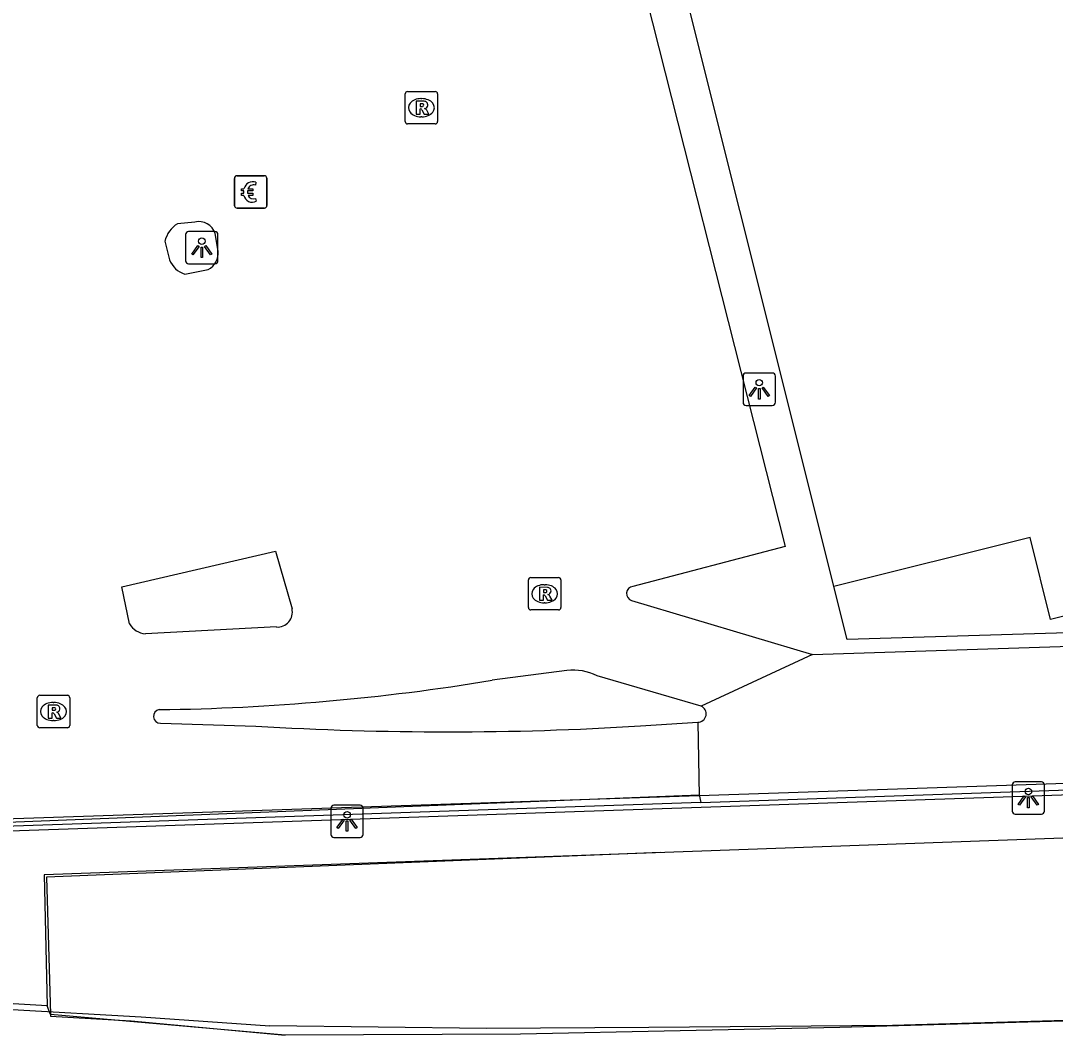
# Model space of a CAD drawing. Extents: x 160806 to 161707, y 383697 to 384148.
# Drawn here: x 160924.41 to 160956.33, y 383697.47 to 383728.77 of the extents above; entities that cross this region are included whole.
import ezdxf

# ---------------------------------------------------------------- set-up
doc = ezdxf.new("R2010")
doc.units = 0
for name, color, linetype in [('IMGEO_Betaalautomaat', 7, 'Continuous'), ('IMGEO_Dek', 7, 'Continuous'), ('IMGEO_Geluidsscherm', 7, 'Continuous'), ('IMGEO_Hek', 7, 'Continuous'), ('IMGEO_Lichtpunt', 7, 'Continuous'), ('IMGEO_Muur', 7, 'Continuous'), ('IMGEO_Pand', 7, 'Continuous'), ('IMGEO_Parkeervlak_gesloten', 7, 'Continuous'), ('IMGEO_Parkeervlak_open', 7, 'Continuous'), ('IMGEO_Rijbaan_lokaal_gesloten', 7, 'Continuous'), ('IMGEO_Rioolput', 7, 'Continuous'), ('IMGEO_Spoorbaan_halfverhard', 7, 'Continuous'), ('IMGEO_Struiken', 7, 'Continuous'), ('IMGEO_Voetpad_gesloten', 7, 'Continuous')]:
    doc.layers.add(name, color=color, linetype=linetype)

msp = doc.modelspace()

# ---------------------------------------------------------------- linework, layer by layer
at = {"layer": 'IMGEO_Betaalautomaat'}
for p, q in [((160931.084, 383723.984), (160931.925, 383723.984)), ((160931.925, 383723.984), (160931.084, 383723.984)), ((160931.009, 383723.06), (160931.009, 383723.901)), ((160931.009, 383723.901), (160931.009, 383723.06)), ((160931.671, 383723.789), (160931.654, 383723.689)), ((160932.008, 383723.91), (160932.008, 383723.069)), ((160932.008, 383723.069), (160932.008, 383723.91)), ((160931.292, 383723.448), (160931.292, 383723.516)), ((160931.413, 383723.516), (160931.413, 383723.448)), ((160931.934, 383722.985), (160931.093, 383722.985)), ((160931.093, 383722.985), (160931.934, 383722.985)), ((160931.658, 383723.283), (160931.68, 383723.196))]:
    msp.add_line(p, q, dxfattribs=at)
for points in [[(160931.292, 383723.516), (160931.223, 383723.516), (160931.223, 383723.585), (160931.302, 383723.585)], [(160931.297, 383723.379), (160931.223, 383723.379), (160931.223, 383723.448), (160931.292, 383723.448)], [(160931.424, 383723.585), (160931.571, 383723.585), (160931.571, 383723.516), (160931.413, 383723.516)], [(160931.413, 383723.448), (160931.571, 383723.448), (160931.571, 383723.379), (160931.427, 383723.379)]]:
    msp.add_lwpolyline(points, dxfattribs=at)
for centre, radius, start, end in [((160931.087, 383723.907), 0.0779, 92.4484, 184.2845), ((160931.087, 383723.907), 0.0779, 92.4484, 184.2845), ((160931.931, 383723.907), 0.0779, 2.4484, 94.2845), ((160931.931, 383723.907), 0.0779, 2.4484, 94.2845), ((160931.585, 383723.509), 0.293, 73.014, 165.0139), ((160931.591, 383723.522), 0.179, 69.3236, 159.5683), ((160931.558, 383723.434), 0.267, 191.8096, 297.0389), ((160931.591, 383723.449), 0.179, 202.7625, 291.8693), ((160931.087, 383723.063), 0.0779, 182.4484, 274.2845), ((160931.087, 383723.063), 0.0779, 182.4484, 274.2845), ((160931.931, 383723.063), 0.0779, 272.4484, 4.2845), ((160931.931, 383723.063), 0.0779, 272.4484, 4.2845)]:
    msp.add_arc(centre, radius, start, end, dxfattribs=at)
at = {"layer": 'IMGEO_Dek'}
msp.add_lwpolyline([(160965.894, 383710.159), (160949.913, 383709.678), (160949.497, 383711.315), (160949.382, 383711.774), (160941.019, 383745.231), (160939.898, 383750), (160939.772, 383750.534), (160939.177, 383753.065), (160907.479, 383745.104), (160918.048, 383703.574), (160983.268, 383705.804)], dxfattribs=at)
at = {"layer": 'IMGEO_Geluidsscherm'}
msp.add_lwpolyline([(160834.211, 383710.362), (160836.985, 383709.874), (160848.234, 383707.834), (160860.524, 383705.775), (160868.443, 383704.346), (160884.251, 383701.671), (160891.851, 383700.591), (160896.138, 383700.092), (160900.372, 383699.702), (160916.184, 383698.714), (160928.13, 383698.037), (160932.094, 383697.764)], dxfattribs=at)
at = {"layer": 'IMGEO_Hek'}
msp.add_lwpolyline([(161084.555, 383704.866), (161082.059, 383704.545), (161077.717, 383703.87), (161074.945, 383703.576), (161073.852, 383703.453), (161066.359, 383702.75), (161053.876, 383701.607), (161046.412, 383701.035), (161041.411, 383700.754), (161031.392, 383700.349), (161013.875, 383699.768), (161008.19, 383699.597), (160996.33, 383699.168), (160983.78, 383698.726), (160976.256, 383698.527), (160958.785, 383697.993), (160951.307, 383697.771), (160943.792, 383697.709), (160938.784, 383697.68), (160932.094, 383697.764)], dxfattribs=at)
at = {"layer": 'IMGEO_Lichtpunt'}
for p, q in [((160929.501, 383722.168), (160929.501, 383721.361)), ((160929.501, 383722.168), (160929.501, 383721.361)), ((160930.403, 383722.263), (160929.595, 383722.263)), ((160930.403, 383722.263), (160929.595, 383722.263)), ((160930.497, 383721.361), (160930.497, 383722.168)), ((160930.497, 383721.361), (160930.497, 383722.168)), ((160929.595, 383721.267), (160930.403, 383721.267)), ((160929.595, 383721.267), (160930.403, 383721.267)), ((160947.601, 383717.898), (160946.793, 383717.898)), ((160947.601, 383717.898), (160946.793, 383717.898)), ((160946.699, 383717.803), (160946.699, 383716.996)), ((160946.699, 383717.803), (160946.699, 383716.996)), ((160947.695, 383716.996), (160947.695, 383717.803)), ((160947.695, 383716.996), (160947.695, 383717.803)), ((160946.793, 383716.902), (160947.601, 383716.902)), ((160946.793, 383716.902), (160947.601, 383716.902)), ((160955.002, 383705.193), (160955.002, 383704.386)), ((160955.002, 383705.193), (160955.002, 383704.386)), ((160955.904, 383705.288), (160955.096, 383705.288)), ((160955.904, 383705.288), (160955.096, 383705.288)), ((160955.998, 383704.386), (160955.998, 383705.193)), ((160955.998, 383704.386), (160955.998, 383705.193)), ((160933.983, 383704.474), (160933.983, 383703.667)), ((160933.983, 383704.474), (160933.983, 383703.667)), ((160934.885, 383704.569), (160934.077, 383704.569)), ((160934.885, 383704.569), (160934.077, 383704.569)), ((160934.979, 383703.667), (160934.979, 383704.474)), ((160934.979, 383703.667), (160934.979, 383704.474)), ((160955.096, 383704.292), (160955.904, 383704.292)), ((160955.096, 383704.292), (160955.904, 383704.292)), ((160934.077, 383703.573), (160934.885, 383703.573)), ((160934.077, 383703.573), (160934.885, 383703.573))]:
    msp.add_line(p, q, dxfattribs=at)
for points in [[(160929.875, 383721.832), (160929.914, 383721.804), (160929.726, 383721.542), (160929.688, 383721.569), (160929.875, 383721.832)], [(160929.977, 383721.784), (160930.024, 383721.784), (160930.024, 383721.462), (160929.977, 383721.462), (160929.977, 383721.784)], [(160930.087, 383721.804), (160930.125, 383721.831), (160930.312, 383721.569), (160930.273, 383721.541), (160930.087, 383721.804)], [(160947.073, 383717.467), (160947.112, 383717.439), (160946.924, 383717.177), (160946.886, 383717.204), (160947.073, 383717.467)], [(160947.175, 383717.419), (160947.222, 383717.419), (160947.222, 383717.097), (160947.175, 383717.097), (160947.175, 383717.419)], [(160947.285, 383717.439), (160947.323, 383717.466), (160947.51, 383717.204), (160947.471, 383717.176), (160947.285, 383717.439)], [(160955.376, 383704.857), (160955.415, 383704.829), (160955.227, 383704.567), (160955.189, 383704.594), (160955.376, 383704.857)], [(160955.478, 383704.809), (160955.525, 383704.809), (160955.525, 383704.487), (160955.478, 383704.487), (160955.478, 383704.809)], [(160955.588, 383704.829), (160955.626, 383704.856), (160955.813, 383704.594), (160955.774, 383704.566), (160955.588, 383704.829)], [(160934.357, 383704.138), (160934.396, 383704.11), (160934.208, 383703.848), (160934.17, 383703.875), (160934.357, 383704.138)], [(160934.459, 383704.09), (160934.506, 383704.09), (160934.506, 383703.768), (160934.459, 383703.768), (160934.459, 383704.09)], [(160934.569, 383704.11), (160934.607, 383704.137), (160934.794, 383703.875), (160934.755, 383703.847), (160934.569, 383704.11)]]:
    msp.add_lwpolyline(points, dxfattribs=at)
for centre in [(160930, 383721.966), (160947.198, 383717.601), (160955.501, 383704.991), (160934.482, 383704.272)]:
    msp.add_circle(centre, 0.0994, dxfattribs=at)
for centre, start, end in [((160929.595, 383722.168), 90, 180), ((160929.595, 383722.168), 90, 180), ((160930.403, 383722.168), 0, 90), ((160930.403, 383722.168), 0, 90), ((160929.595, 383721.361), 180, 270), ((160929.595, 383721.361), 180, 270), ((160930.403, 383721.361), 270, 0), ((160930.403, 383721.361), 270, 360), ((160946.793, 383717.803), 90, 180), ((160946.793, 383717.803), 90, 180), ((160947.601, 383717.803), 0, 90), ((160947.601, 383717.803), 0, 90), ((160946.793, 383716.996), 180, 270), ((160946.793, 383716.996), 180, 270), ((160947.601, 383716.996), 270, 0), ((160947.601, 383716.996), 270, 360), ((160955.096, 383705.193), 90, 180), ((160955.096, 383705.193), 90, 180), ((160955.904, 383705.193), 0, 90), ((160955.904, 383705.193), 0, 90), ((160934.077, 383704.474), 90, 180), ((160934.077, 383704.474), 90, 180), ((160934.885, 383704.474), 0, 90), ((160934.885, 383704.474), 0, 90), ((160955.096, 383704.386), 180, 270), ((160955.096, 383704.386), 180, 270), ((160955.904, 383704.386), 270, 0), ((160955.904, 383704.386), 270, 360), ((160934.077, 383703.667), 180, 270), ((160934.077, 383703.667), 180, 270), ((160934.885, 383703.667), 270, 0), ((160934.885, 383703.667), 270, 360)]:
    msp.add_arc(centre, 0.0946, start, end, dxfattribs=at)
at = {"layer": 'IMGEO_Muur'}
for points in [[(161017.812, 383705.748), (161000, 383705.11), (160925.136, 383702.425), (160925.233, 383698.384), (160918.04, 383698.804)], [(160918.795, 383703.836), (160945.341, 383704.883), (160945.396, 383704.652)], [(160945.396, 383704.652), (160918.821, 383703.733), (160918.795, 383703.836)], [(160944.154, 383703.107), (160925.209, 383702.348), (160925.335, 383698.113), (160925.336, 383698.064), (160927.818, 383697.919), (160932.571, 383697.47)]]:
    msp.add_lwpolyline(points, dxfattribs=at)
at = {"layer": 'IMGEO_Pand'}
msp.add_lwpolyline([(160955.357, 383743.043), (160956.607, 383738.039), (160961.709, 383739.314), (160961.795, 383738.969), (160962.631, 383735.625), (160963.657, 383731.523), (160958.607, 383730.26), (160962.541, 383714.522), (160959.898, 383713.862), (160960.518, 383711.382), (160956.184, 383710.298), (160955.552, 383712.828), (160949.497, 383711.315), (160949.382, 383711.774), (160941.019, 383745.231), (160944.207, 383746.028), (160948.634, 383747.134), (160953.999, 383748.475), (160955.308, 383743.237), (160955.357, 383743.043)], dxfattribs=at)
at = {"layer": 'IMGEO_Parkeervlak_gesloten'}
for points in [[(160929.784, 383722.555), (160929.254, 383722.504)], [(160930.504, 383721.658), (160930.416, 383722.201)], [(160928.862, 383721.961), (160929.001, 383721.392)], [(160929.481, 383720.95), (160930.201, 383721.089)], [(160927.538, 383711.305), (160932.277, 383712.401), (160932.784, 383710.624)], [(160927.769, 383710.162), (160927.538, 383711.305)], [(160932.3, 383710.065), (160928.259, 383709.854)], [(160941.265, 383708.723), (160938.955, 383708.422)], [(160945.409, 383707.626), (160942.196, 383708.563)], [(160928.727, 383707.101), (160931.669, 383707.009)], [(160943.536, 383707.013), (160945.3, 383707.13)]]:
    msp.add_lwpolyline(points, dxfattribs=at)
for centre, radius, start, end in [((160929.687, 383721.778), 0.845, 120.8376, 167.5102), ((160929.907, 383722.033), 0.536, 18.2379, 103.2534), ((160929.696, 383721.665), 0.746, 201.433, 253.2872), ((160929.903, 383721.613), 0.603, 299.6544, 4.2738), ((160932.336, 383710.523), 0.459, 265.4543, 12.7716), ((160928.321, 383710.496), 0.645, 211.2119, 264.4835), ((160941.453, 383707.028), 1.705, 64.17, 96.327), ((160927.852, 383775.697), 68.186, 270.70109, 279.37177), ((160928.717, 383707.31), 0.209, 98.5872, 272.6703), ((160937.57, 383803.803), 96.973, 266.51137, 273.52725)]:
    msp.add_arc(centre, radius, start, end, dxfattribs=at)
at = {"layer": 'IMGEO_Parkeervlak_open'}
msp.add_lwpolyline([(160945.396, 383704.652), (160983.265, 383705.961), (160983.268, 383705.804), (161017.796, 383706.954)], dxfattribs=at)
at = {"layer": 'IMGEO_Rijbaan_lokaal_gesloten'}
for points in [[(160948.844, 383709.215), (160966.347, 383709.785), (160970.734, 383711.048)], [(160948.844, 383709.215), (160945.409, 383707.626)], [(160945.3, 383707.13), (160945.346, 383704.857)], [(160983.262, 383706.136), (160945.346, 383704.857)]]:
    msp.add_lwpolyline(points, dxfattribs=at)
msp.add_arc((160945.303, 383707.389), 0.259, 269.2606, 65.951, dxfattribs=at)
at = {"layer": 'IMGEO_Rioolput'}
for p, q in [((160936.274, 383725.657), (160936.274, 383726.509)), ((160936.349, 383726.583), (160937.201, 383726.583)), ((160937.275, 383726.509), (160937.275, 383725.657)), ((160936.762, 383726.363), (160936.787, 383726.363)), ((160937.201, 383725.583), (160936.349, 383725.583)), ((160936.785, 383725.803), (160936.76, 383725.803)), ((160940.077, 383710.664), (160940.077, 383711.516)), ((160940.152, 383711.59), (160941.004, 383711.59)), ((160941.078, 383711.516), (160941.078, 383710.664)), ((160940.565, 383711.37), (160940.59, 383711.37)), ((160941.004, 383710.59), (160940.152, 383710.59)), ((160940.588, 383710.81), (160940.563, 383710.81)), ((160924.925, 383707.031), (160924.925, 383707.883)), ((160925, 383707.957), (160925.852, 383707.957)), ((160925.413, 383707.737), (160925.438, 383707.737)), ((160925.926, 383707.883), (160925.926, 383707.031)), ((160925.436, 383707.177), (160925.411, 383707.177)), ((160925.852, 383706.957), (160925, 383706.957))]:
    msp.add_line(p, q, dxfattribs=at)
for points in [[(160936.274, 383725.657), (160936.274, 383726.509)], [(160936.349, 383726.583), (160937.201, 383726.583)], [(160937.275, 383726.509), (160937.275, 383725.657)], [(160936.863, 383726.281), (160936.611, 383726.283), (160936.611, 383725.883)], [(160936.789, 383726.202), (160936.735, 383726.202), (160936.735, 383726.121)], [(160936.611, 383725.883), (160936.735, 383725.883), (160936.735, 383726.045), (160936.746, 383726.045)], [(160936.735, 383726.121), (160936.787, 383726.121)], [(160936.793, 383726.016), (160936.864, 383725.883), (160937.004, 383725.883), (160936.939, 383726.009)], [(160937.201, 383725.583), (160936.349, 383725.583)], [(160940.077, 383710.664), (160940.077, 383711.516)], [(160940.152, 383711.59), (160941.004, 383711.59)], [(160941.078, 383711.516), (160941.078, 383710.664)], [(160940.666, 383711.288), (160940.414, 383711.29), (160940.414, 383710.89)], [(160940.592, 383711.209), (160940.538, 383711.209), (160940.538, 383711.128)], [(160940.414, 383710.89), (160940.538, 383710.89), (160940.538, 383711.052), (160940.549, 383711.052)], [(160940.538, 383711.128), (160940.59, 383711.128)], [(160940.596, 383711.023), (160940.667, 383710.89), (160940.807, 383710.89), (160940.742, 383711.016)], [(160941.004, 383710.59), (160940.152, 383710.59)], [(160924.925, 383707.031), (160924.925, 383707.883)], [(160925, 383707.957), (160925.852, 383707.957)], [(160925.926, 383707.883), (160925.926, 383707.031)], [(160925.514, 383707.655), (160925.262, 383707.657), (160925.262, 383707.257)], [(160925.262, 383707.257), (160925.386, 383707.257), (160925.386, 383707.419), (160925.397, 383707.419)], [(160925.44, 383707.576), (160925.386, 383707.576), (160925.386, 383707.495)], [(160925.386, 383707.495), (160925.438, 383707.495)], [(160925.444, 383707.39), (160925.515, 383707.257), (160925.655, 383707.257), (160925.59, 383707.383)], [(160925.852, 383706.957), (160925, 383706.957)]]:
    msp.add_lwpolyline(points, dxfattribs=at)
for centre, radius, start, end in [((160936.351, 383726.507), 0.0765, 91.552, 178.448), ((160936.351, 383726.507), 0.0765, 91.552, 178.448), ((160937.199, 383726.507), 0.0765, 1.552, 88.448), ((160937.199, 383726.507), 0.0765, 1.552, 88.448), ((160936.795, 383726.106), 0.0964, 77.0061, 93.1865), ((160936.809, 383726.163), 0.0378, 276.6634, 79.6772), ((160936.862, 383726.171), 0.109, 350.3612, 89.416), ((160936.745, 383725.992), 0.0533, 26.0293, 88.6989), ((160936.771, 383726.31), 0.19, 274.7715, 282.9687), ((160936.86, 383726.171), 0.112, 277.5842, 350.9817), ((160936.844, 383725.956), 0.108, 29.5134, 73.7905), ((160936.351, 383725.659), 0.0765, 181.552, 268.448), ((160936.351, 383725.659), 0.0765, 181.552, 268.448), ((160937.199, 383725.659), 0.0765, 271.552, 358.448), ((160937.199, 383725.659), 0.0765, 271.552, 358.448), ((160940.154, 383711.514), 0.0765, 91.552, 178.448), ((160940.154, 383711.514), 0.0765, 91.552, 178.448), ((160941.002, 383711.514), 0.0765, 1.552, 88.448), ((160941.002, 383711.514), 0.0765, 1.552, 88.448), ((160940.598, 383711.113), 0.0964, 77.0061, 93.1865), ((160940.612, 383711.17), 0.0378, 276.6634, 79.6772), ((160940.665, 383711.178), 0.109, 350.3612, 89.416), ((160940.548, 383710.999), 0.0533, 26.0293, 88.6989), ((160940.574, 383711.317), 0.19, 274.7715, 282.9687), ((160940.663, 383711.178), 0.112, 277.5842, 350.9817), ((160940.647, 383710.963), 0.108, 29.5134, 73.7905), ((160940.154, 383710.666), 0.0765, 181.552, 268.448), ((160940.154, 383710.666), 0.0765, 181.552, 268.448), ((160941.002, 383710.666), 0.0765, 271.552, 358.448), ((160941.002, 383710.666), 0.0765, 271.552, 358.448), ((160925.002, 383707.881), 0.0765, 91.552, 178.448), ((160925.002, 383707.881), 0.0765, 91.552, 178.448), ((160925.85, 383707.881), 0.0765, 1.552, 88.448), ((160925.85, 383707.881), 0.0765, 1.552, 88.448), ((160925.396, 383707.366), 0.0533, 26.0293, 88.6989), ((160925.422, 383707.684), 0.19, 274.7715, 282.9687), ((160925.446, 383707.48), 0.0964, 77.0061, 93.1865), ((160925.46, 383707.537), 0.0378, 276.6634, 79.6772), ((160925.513, 383707.545), 0.109, 350.3612, 89.416), ((160925.511, 383707.545), 0.112, 277.5842, 350.9817), ((160925.495, 383707.33), 0.108, 29.5134, 73.7905), ((160925.002, 383707.033), 0.0765, 181.552, 268.448), ((160925.002, 383707.033), 0.0765, 181.552, 268.448), ((160925.85, 383707.033), 0.0765, 271.552, 358.448), ((160925.85, 383707.033), 0.0765, 271.552, 358.448)]:
    msp.add_arc(centre, radius, start, end, dxfattribs=at)
for centre, major_axis, ratio, start_param, end_param in [((160936.761, 383726.083), (-0.387, 0.002), 0.722429, 4.712389, 7.853982), ((160936.786, 383726.083), (-0.39, 0.002), 0.717154, 1.570796, 4.712389), ((160940.564, 383711.09), (-0.387, 0.002), 0.722429, 4.712389, 7.853982), ((160940.589, 383711.09), (-0.39, 0.002), 0.717154, 1.570796, 4.712389), ((160925.412, 383707.457), (-0.387, 0.002), 0.722429, 4.712389, 7.853982), ((160925.437, 383707.457), (-0.39, 0.002), 0.717154, 1.570796, 4.712389)]:
    msp.add_ellipse(centre, major_axis=major_axis, ratio=ratio, start_param=start_param, end_param=end_param, dxfattribs=at)
at = {"layer": 'IMGEO_Spoorbaan_halfverhard'}
for points in [[(161073.852, 383703.453), (161066.359, 383702.75), (161050.171, 383701.028), (161040.034, 383700.432), (161009.181, 383699.4), (160949.68, 383697.713), (160939.829, 383697.51), (160932.571, 383697.47), (160925.335, 383698.113), (160925.233, 383698.384)], [(160925.233, 383698.384), (160918.04, 383698.804), (160906.104, 383699.5)]]:
    msp.add_lwpolyline(points, dxfattribs=at)
at = {"layer": 'IMGEO_Struiken'}
msp.add_lwpolyline([(161017.796, 383706.954), (161017.812, 383705.748), (161000, 383705.11), (160925.136, 383702.425), (160925.233, 383698.384)], dxfattribs=at)
at = {"layer": 'IMGEO_Voetpad_gesloten'}
for points in [[(160965.894, 383710.159), (160949.913, 383709.678), (160949.497, 383711.315), (160949.382, 383711.774), (160941.019, 383745.231), (160939.898, 383750), (160939.772, 383750.534), (160939.177, 383753.065), (160907.479, 383745.104), (160918.048, 383703.574), (160983.268, 383705.804)], [(160945.346, 383704.857), (160918.679, 383703.958), (160908.505, 383744.478), (160938.057, 383751.803), (160947.996, 383712.552), (160943.296, 383711.315)], [(160943.261, 383710.883), (160948.844, 383709.215)]]:
    msp.add_lwpolyline(points, dxfattribs=at)
msp.add_arc((160943.321, 383711.096), 0.221, 96.4348, 254.3013, dxfattribs=at)

doc.saveas('drawing.dxf')
